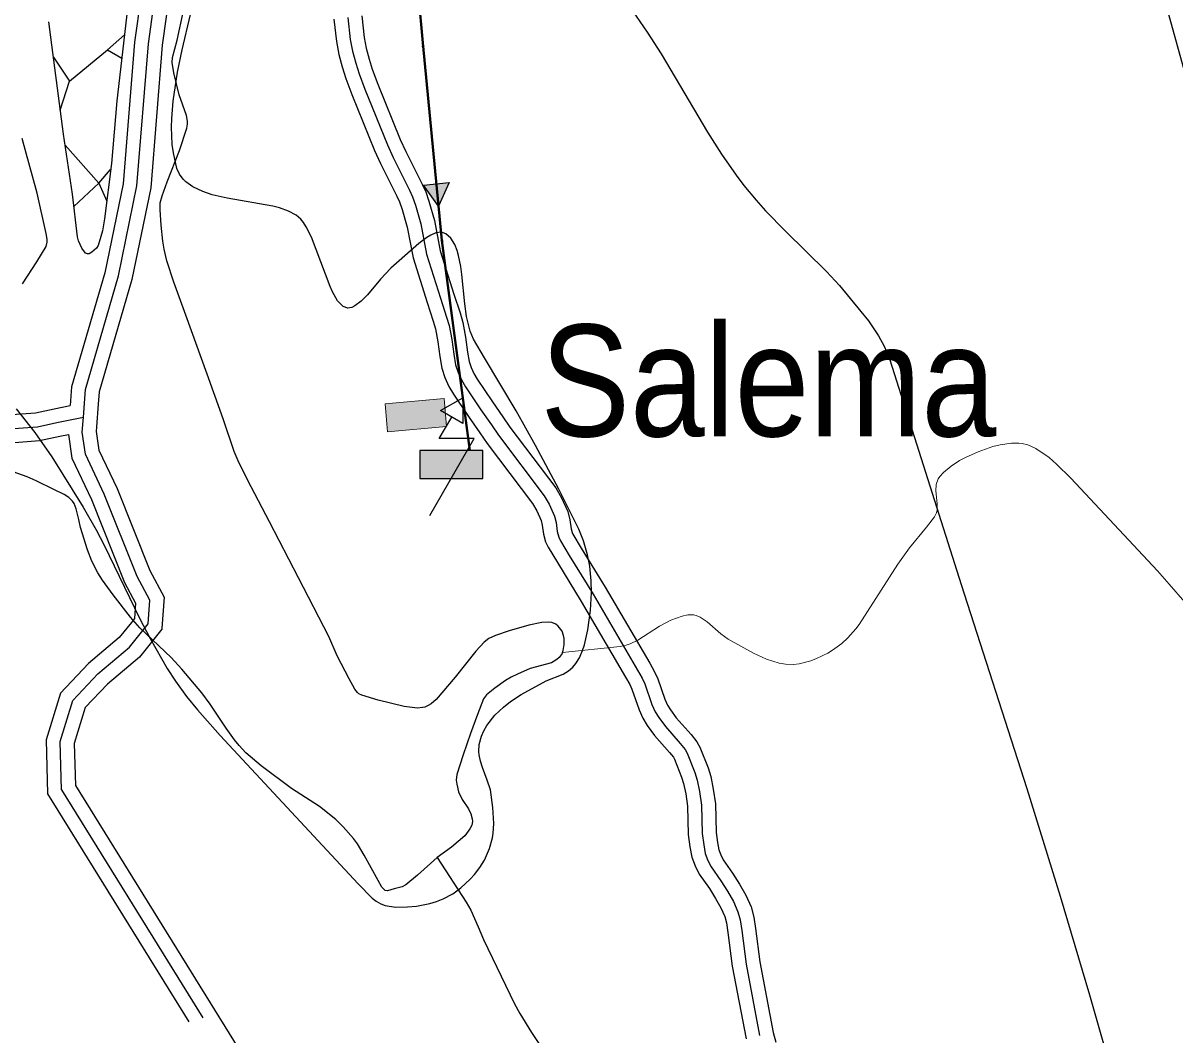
# Model space of a CAD drawing. Extents: x -64005 to -55000, y -89025 to -80000.
# Drawn here: x -58546 to -57721, y -82664 to -81940 of the extents above; entities that cross this region are included whole.
import ezdxf
from ezdxf.enums import TextEntityAlignment as Align

# ---------------------------------------------------------------- set-up
doc = ezdxf.new("R2010")
doc.units = 0
doc.header["$LTSCALE"] = 32
doc.linetypes.add('DOT_DASHED', pattern=[7.7, 5, -1.2, 0.3, -1.2])
doc.linetypes.add('LONG_DASHED', pattern=[7.5, 6, -1.5])
for name, color, linetype, lineweight in [('18', 7, 'Continuous', 25), ('19', 7, 'Continuous', 25), ('2', 7, 'Continuous', 25), ('24', 7, 'Continuous', 25), ('39', 7, 'LONG_DASHED', 25), ('7', 7, 'Continuous', 13), ('8', 7, 'Continuous', 25)]:
    doc.layers.add(name, color=color, linetype=linetype, lineweight=lineweight)
doc.layers.add('45', color=7, linetype='Continuous')

msp = doc.modelspace()

# ---------------------------------------------------------------- hatches: boundary and pattern name
at = {"layer": '18'}
for points in [[(-58241.14, -82054.23), (-58248.82, -82071.06), (-58259.56, -82056)], [(-58262.13, -82265.99), (-58217.13, -82265.99), (-58217.13, -82245.99), (-58262.13, -82245.99)]]:
    msp.add_hatch(color=256, dxfattribs=at).paths.add_polyline_path(points)
at = {"layer": '7'}
msp.add_hatch(color=256, dxfattribs=at).paths.add_polyline_path([(-58244.82, -82208.82), (-58287.15, -82212.67), (-58285.34, -82232.58), (-58243.01, -82228.73)])

# ---------------------------------------------------------------- linework, layer by layer
at = {"layer": '18'}
for p, q in [((-58257.44, -81981.48), (-58250.35, -82055.12)), ((-58243.09, -82120.72), (-58231.46, -82207.55))]:
    msp.add_line(p, q, dxfattribs=at)
at = {"layer": '18', "linetype": 'DOT_DASHED', "lineweight": 40}
msp.add_lwpolyline([(-58533.19, -80215.56), (-58484.36, -80323.89), (-58375.02, -80550.79), (-58324.62, -80651.59), (-58318.83, -80776.6), (-58323.49, -80923.33), (-58331.23, -81212.92), (-58335.52, -81363.6), (-58303.61, -81482.29), (-58273.33, -81806.29), (-58260.06, -81954.23), (-58246.44, -82095.74), (-58226.31, -82245.99)], dxfattribs=at)
at = {"layer": '18'}
for points in [[(-58241.14, -82054.23), (-58248.82, -82071.06), (-58259.56, -82056)], [(-58247.37, -82217.5), (-58231.35, -82208.24), (-58231.35, -82226.74)], [(-58262.13, -82265.99), (-58217.13, -82265.99), (-58217.13, -82245.99), (-58262.13, -82245.99)]]:
    msp.add_lwpolyline(points, close=True, dxfattribs=at)
msp.add_lwpolyline([(-58254.93, -82292.49), (-58223.24, -82237.49), (-58248.24, -82237.49), (-58239.36, -82222.12)], dxfattribs=at)
for centre in [(-58259.83, -81956.59), (-58246.41, -82095.94)]:
    msp.add_circle(centre, 0.5, dxfattribs=at)
at = {"layer": '19'}
for p, q in [((-58485.86, -81959.18), (-58475.63, -81965.09)), ((-58519.72, -82002.33), (-58513.16, -81981.66))]:
    msp.add_line(p, q, dxfattribs=at)
for points in [[(-58445.42, -81773.7), (-58466.79, -81822.03), (-58467.97, -81898.29), (-58479.13, -81995.6), (-58483.12, -82040.54)], [(-58483.12, -82040.54), (-58488.04, -82080.13), (-58489.51, -82088.67), (-58490.57, -82092.89), (-58492.57, -82099.2), (-58493.69, -82101.12), (-58497.11, -82104.1), (-58499.16, -82105.15), (-58500.27, -82105.31), (-58501.65, -82104.75), (-58504.35, -82101.2), (-58506.69, -82095.86), (-58507.28, -82093.02), (-58510.99, -82062.59), (-58517.46, -82019.54), (-58527.99, -81939.18)], [(-58524.69, -81964.39), (-58524.6, -81964.47), (-58513.16, -81981.66), (-58485.86, -81959.18), (-58473.71, -81948.35)], [(-58516.25, -82027.56), (-58492.12, -82054.66), (-58483.67, -82044.93)], [(-58509.91, -82071.42), (-58492.12, -82054.66), (-58486.47, -82067.47)]]:
    msp.add_lwpolyline(points, dxfattribs=at)
at = {"layer": '2', "lineweight": 13}
msp.add_lwpolyline([(-58160.03, -82390.52), (-58118.8, -82386.25), (-58114.4, -82385.4), (-58111.59, -82384.46), (-58106.17, -82381.88), (-58090.61, -82371.69), (-58082.52, -82367.44), (-58074.38, -82364.53), (-58070.19, -82363.69), (-58066.16, -82363.69), (-58064.25, -82364.1), (-58061.48, -82365.23), (-58056.38, -82368.63), (-58046.64, -82377.38), (-58041.25, -82381.16), (-58023.13, -82391.22), (-58014, -82395.43), (-58004.89, -82398.3), (-58000.37, -82399.04), (-57994.5, -82399.14), (-57990.45, -82398.68), (-57982.19, -82396.6), (-57978.06, -82395.05), (-57969.97, -82391.03), (-57966.52, -82388.9), (-57960.01, -82384.11), (-57955.58, -82380.13), (-57949.87, -82373.69), (-57947.51, -82370.58), (-57919.84, -82327.3), (-57911.41, -82315.75), (-57899.25, -82301), (-57893.55, -82293.44), (-57892.2, -82290.64), (-57891.75, -82288.59), (-57891.64, -82284.2), (-57892.52, -82274.93), (-57892.37, -82270.48), (-57891.06, -82266.42), (-57889.8, -82264.61), (-57887.2, -82261.85), (-57881.62, -82257.14), (-57875.57, -82253.28), (-57871.3, -82251.05), (-57862.27, -82247.05), (-57851.72, -82243.28), (-57846.43, -82241.94), (-57838.49, -82240.77), (-57833.29, -82240.73), (-57830.67, -82241.01), (-57826.75, -82241.91), (-57820.97, -82244.53), (-57811.56, -82251.14), (-57806.12, -82255.82), (-57795.95, -82265.84), (-57733.87, -82332.16), (-57725.48, -82341.63), (-57714.23, -82354.57)], dxfattribs=at)
at = {"layer": '2'}
msp.add_lwpolyline([(-58249.89, -82537.39), (-58229.01, -82569.46), (-58225.76, -82575.12), (-58220.43, -82587.11), (-58216.51, -82596.14), (-58194.37, -82642.13), (-58190.63, -82649.1), (-58182.34, -82662.56), (-58176.38, -82671.26)], dxfattribs=at)
at = {"layer": '24'}
for points in [[(-58112.43, -81927.51), (-58099.31, -81946.43), (-58089.43, -81962.12), (-58056.15, -82018.17), (-58046.18, -82033.79), (-58035.64, -82048.91), (-58030.1, -82056.23), (-58021.37, -82066.84), (-58014.56, -82074.39), (-58000.26, -82088.97), (-57971.02, -82117.84), (-57961.72, -82127.95), (-57946.26, -82146.47), (-57940.96, -82153.28), (-57933.75, -82163.88), (-57929.67, -82171.31), (-57927.91, -82175.16), (-57925.69, -82181.11), (-57874.49, -82342.03), (-57827.47, -82488), (-57803.56, -82565.06), (-57782.65, -82635.77), (-57721.67, -82848.42)], [(-58211.69, -82489), (-58213.92, -82482.11), (-58217.43, -82472.97), (-58218.87, -82468.4), (-58219.77, -82463.85), (-58219.94, -82461.57), (-58219.63, -82456.55), (-58218.1, -82450.58), (-58216.43, -82446.67), (-58214.27, -82442.85), (-58208.55, -82435.56), (-58202.37, -82429.7), (-58197.32, -82425.79), (-58189.59, -82420.82), (-58171.67, -82410.99), (-58159.59, -82406.19), (-58155.72, -82403.86), (-58152.53, -82401.06), (-58150.37, -82398.52), (-58147.75, -82394.34), (-58145.59, -82389.32), (-58144.34, -82385.16), (-58141.97, -82374.37), (-58139.98, -82360.46), (-58139.28, -82347.77), (-58139.46, -82339.32), (-58140.49, -82328.88), (-58142.02, -82320.7), (-58144.87, -82310.78), (-58148.41, -82302.25), (-58162.65, -82273.72), (-58179.27, -82242.47), (-58193.12, -82217.72), (-58215.98, -82179.77), (-58223.77, -82166.3), (-58226.06, -82160.57), (-58228.67, -82150.04), (-58229.99, -82141.08), (-58232.13, -82120.02), (-58232.88, -82114.36), (-58234.43, -82106.49), (-58235.47, -82102.91), (-58237.23, -82098.6), (-58240.12, -82094.06), (-58243.51, -82090.92), (-58246.71, -82089.75), (-58250.81, -82090.28), (-58254.39, -82091.81), (-58257.21, -82093.49), (-58263, -82097.78), (-58282.97, -82115.39), (-58290.27, -82123.42), (-58299.73, -82134.54), (-58304.31, -82139.17), (-58308.78, -82142.54), (-58310.96, -82143.59), (-58313.87, -82144.02), (-58317.11, -82142.83), (-58319.14, -82141.13), (-58321.08, -82138.79), (-58324.74, -82132.52), (-58326.48, -82128.74), (-58339.89, -82093.35), (-58343.54, -82085.94), (-58345.47, -82082.88), (-58347.49, -82080.36), (-58350.77, -82077.57), (-58356.18, -82074.66), (-58362.67, -82072.39), (-58367.49, -82071.15), (-58400.25, -82065.36), (-58410.94, -82062.88), (-58417.52, -82060.73), (-58424.82, -82057.27), (-58429.72, -82053.76), (-58431.79, -82051.72), (-58434.39, -82048.24), (-58436.29, -82044.24), (-58438.75, -82033.02), (-58439.49, -82026.93), (-58440.03, -82014.62), (-58439.88, -82008.41), (-58438.89, -81995.96), (-58435.76, -81975.3), (-58432.54, -81959.1), (-58426.35, -81933.95)], [(-58551.26, -82216.13), (-58537.94, -82233.08), (-58525.82, -82250.57), (-58503.26, -82286.66), (-58493.99, -82302.76), (-58488.22, -82313.74), (-58462.89, -82365.94), (-58455.39, -82380.64), (-58443.19, -82402.03), (-58437.26, -82411.18), (-58429.28, -82422.24), (-58421.48, -82431.77), (-58405.18, -82450.06), (-58306.26, -82556.19), (-58296.34, -82566.44), (-58293.58, -82568.72), (-58290.08, -82570.59), (-58287.02, -82571.65), (-58279.59, -82572.85), (-58271.08, -82572.78), (-58264.65, -82572.12), (-58255.01, -82570.32), (-58250.26, -82568.9), (-58245.57, -82567.05), (-58238.63, -82563.3), (-58232.95, -82559.12), (-58226.1, -82552.79), (-58223.12, -82549.53), (-58219.2, -82544.48), (-58215.92, -82539.21), (-58212.21, -82530.84), (-58210.19, -82523.34), (-58209.64, -82519.93), (-58209.19, -82513.03), (-58209.82, -82501.49), (-58211.69, -82489)]]:
    msp.add_lwpolyline(points, dxfattribs=at)
at = {"layer": '39'}
for points in [[(-58503.2, -82222.19), (-58501.74, -82202.28), (-58478.13, -82121.03), (-58464.83, -82056.48), (-58456.61, -81954.82), (-58448.43, -81895.83), (-58449.29, -81827.47), (-58425.24, -81783.68)], [(-58313.77, -81936.04), (-58312.04, -81951.77), (-58310.39, -81960.2), (-58308.15, -81968.69), (-58305.7, -81976.42), (-58301.49, -81987.43), (-58285.38, -82027.25), (-58281.37, -82036.19), (-58269.53, -82059.61), (-58267.34, -82064.47), (-58265.36, -82070.46), (-58261.51, -82083.73), (-58257.35, -82105.59), (-58247.35, -82137.08), (-58242.99, -82150.49), (-58241.25, -82156.61), (-58239.34, -82166.59), (-58237.92, -82177.18), (-58236.61, -82184.77), (-58234.86, -82190.19), (-58232.44, -82195.51), (-58229.59, -82200.34), (-58218.52, -82216.85), (-58210.99, -82227.67), (-58205.9, -82235.15), (-58173.23, -82278.41), (-58169.59, -82284.55), (-58165.73, -82292.99), (-58164.65, -82297.6), (-58163.73, -82303.95), (-58162.68, -82308.08), (-58161.52, -82310.65), (-58155.18, -82321.09), (-58137.97, -82348.94), (-58106.22, -82403.36), (-58102.98, -82409.07), (-58101.14, -82413.12), (-58095.94, -82427.88), (-58093.54, -82433.02), (-58090.99, -82437.27), (-58086.32, -82443.69), (-58075.64, -82455.69), (-58072.16, -82460.09), (-58070.7, -82462.76), (-58065.23, -82476.55), (-58063.55, -82481.95), (-58061.85, -82490.21), (-58060.5, -82499.91), (-58059.94, -82520.22), (-58058.86, -82528.28), (-58057.72, -82534.54), (-58055.87, -82539.5), (-58053.56, -82544.17), (-58046.5, -82554.14), (-58041.9, -82561.61), (-58037.65, -82568.9), (-58034.4, -82576.18), (-58032.84, -82582.07), (-58031.63, -82589.71), (-58028.57, -82613.65), (-58018.85, -82664.93)], [(-58815.76, -82373.22), (-58792.83, -82356.48), (-58765.87, -82345.83), (-58732.07, -82336.71), (-58703.21, -82330.82), (-58673.98, -82315.62), (-58653.85, -82303.46), (-58634.11, -82290.16), (-58614.17, -82279.26), (-58605.24, -82266.15), (-58600.12, -82254.75), (-58595.18, -82246.39), (-58586.07, -82237.46), (-58571.45, -82232.9), (-58556.64, -82230.5), (-58536.14, -82228.98), (-58522.09, -82225.94), (-58503.2, -82222.19)], [(-58518.84, -82488.91), (-58519.74, -82454.45), (-58510.74, -82424.9), (-58492.74, -82405.91), (-58470.24, -82386.92), (-58456.74, -82370.03), (-58455.61, -82353.15), (-58464.62, -82336.27), (-58488.24, -82277.19), (-58501.74, -82248.7), (-58503.99, -82232.87), (-58503.2, -82222.19)], [(-58518.84, -82488.91), (-58310.7, -82824.41), (-58189.12, -83009.33)]]:
    msp.add_lwpolyline(points, dxfattribs=at)
at = {"layer": '7', "lineweight": 25}
for points in [[(-58160.03, -82390.52), (-58159.45, -82389.13), (-58158.88, -82384.8), (-58158.88, -82380.62), (-58159.19, -82378.53), (-58160.35, -82375.4), (-58163.06, -82371.77), (-58164.75, -82370.44), (-58167.69, -82369.22), (-58170.05, -82368.9), (-58174.76, -82369.22), (-58184.16, -82370.98), (-58198.27, -82375.1), (-58208.01, -82378.39), (-58212.67, -82380.69), (-58216.21, -82383.31), (-58222.08, -82389.8), (-58236.79, -82408.32), (-58250.6, -82424.2), (-58254.09, -82427.32), (-58256.19, -82428.61), (-58258.7, -82429.68), (-58260.4, -82430.12), (-58263.83, -82430.37), (-58273.53, -82429.2), (-58292.05, -82424.79), (-58303.81, -82421.27), (-58305.78, -82420.19), (-58306.94, -82419.22), (-58308.8, -82416.86), (-58312.92, -82409.51), (-58321.44, -82393.05), (-58327.32, -82379.23), (-58349.07, -82337.19), (-58369.94, -82297.21), (-58385.52, -82266.94), (-58392.27, -82253.54), (-58395.23, -82246.65), (-58403.17, -82223.43), (-58414.64, -82191.39), (-58429.92, -82149.06), (-58438.45, -82125.54), (-58443.44, -82110.26), (-58445.41, -82101.82), (-58446.34, -82096.14), (-58447.56, -82084.67), (-58448.14, -82073.79), (-58448.14, -82068.8), (-58446.87, -82063.67), (-58443.15, -82053.8), (-58434.33, -82031.17), (-58429.04, -82015.3), (-58428.57, -82012.29), (-58428.6, -82010.23), (-58429.33, -82006.18), (-58434.62, -81991.5), (-58438.44, -81975.62), (-58439.56, -81968.35), (-58439.32, -81964.75), (-58436.09, -81952.39), (-58431.39, -81931.23)], [(-58546.91, -82126.74), (-58536.63, -82110.87), (-58529.87, -82099.98), (-58529.05, -82096.98), (-58529.1, -82094.84), (-58529.87, -82090.58), (-58536.33, -82061.77), (-58544.86, -82030.61), (-58547.1, -82022.62)], [(-58249.89, -82537.39), (-58263.82, -82550.02), (-58272.35, -82557.08), (-58274.96, -82558.34), (-58280.58, -82559.72), (-58285.44, -82561.22), (-58286.95, -82561.02), (-58287.63, -82560.61), (-58289.46, -82558.58), (-58292.04, -82553.84), (-58302.04, -82535.62), (-58306.94, -82527.69), (-58309.68, -82523.87), (-58317.01, -82515.37), (-58322.38, -82510.2), (-58334.08, -82500.94), (-58354.06, -82488.01), (-58375.82, -82471.84), (-58386.74, -82462.39), (-58391.7, -82457.14), (-58394.97, -82453.16), (-58400.99, -82444.85), (-58412.35, -82427.74), (-58418.45, -82419.51), (-58432.73, -82402.47), (-58440.2, -82394.23), (-58462.83, -82373.07), (-58469.52, -82365.41), (-58481.94, -82349.26), (-58489.43, -82338.95), (-58492.88, -82333.62), (-58497.22, -82325.15), (-58500.18, -82317.19), (-58505.16, -82301.05), (-58506.55, -82295.35), (-58508.36, -82287.7), (-58509.87, -82283.99), (-58510.91, -82282.31), (-58513.66, -82279.59), (-58517.01, -82277.48), (-58524.27, -82274), (-58536.9, -82267.67), (-58543.38, -82264.9), (-58567.77, -82256.38)], [(-58160.03, -82390.52), (-58160.35, -82391.27), (-58162.46, -82394.18), (-58164.1, -82395.74), (-58167.99, -82398.03), (-58183.27, -82402.15), (-58192.36, -82406.05), (-58196.79, -82408.32), (-58200.84, -82410.78), (-58208.55, -82416.27), (-58214.4, -82420.93), (-58216.49, -82423.91), (-58220.91, -82435.08), (-58225.91, -82448.6), (-58231.2, -82463.89), (-58235.61, -82477.99), (-58236.07, -82482.06), (-58235.78, -82484.85), (-58234.43, -82490.34), (-58231.81, -82495.8), (-58227.32, -82502.62), (-58225.61, -82506.21), (-58224.71, -82509.72), (-58224.58, -82511.54), (-58225.02, -82514.15), (-58226.28, -82516.91), (-58230.02, -82521.8), (-58239.43, -82530.03), (-58249.89, -82537.39)]]:
    msp.add_lwpolyline(points, dxfattribs=at)
at = {"layer": '7'}
msp.add_lwpolyline([(-58244.82, -82208.82), (-58287.15, -82212.67), (-58285.34, -82232.58), (-58243.01, -82228.73)], close=True, dxfattribs=at)
at = {"layer": '8', "linetype": 'LONG_DASHED'}
for points in [[(-57978.18, -81449.88), (-57965.95, -81468.85), (-57944.49, -81478.19), (-57921.64, -81479.71), (-57902.34, -81485.71), (-57876.06, -81501.33), (-57824.53, -81535.45), (-57794.92, -81567.89), (-57771.28, -81610.17), (-57749.07, -81666.07), (-57745.51, -81720.97), (-57750.7, -81778.37), (-57749.93, -81821.47), (-57728.87, -81923.07), (-57656.02, -82187.78), (-57539.35, -82563.07), (-57421.05, -82950.29)], [(-58376.75, -81692.29), (-58396.24, -81711.78), (-58416.9, -81747.37), (-58433.94, -81778.74), (-58434.22, -81779.29), (-58459.33, -81824.96), (-58458.44, -81895.2), (-58466.56, -81953.73), (-58474.75, -82055.06), (-58487.92, -82118.88), (-58511.64, -82200.5), (-58512.62, -82213.86)], [(-58323.7, -81937.27), (-58321.93, -81953.28), (-58320.14, -81962.44), (-58317.76, -81971.48), (-58315.14, -81979.72), (-58310.8, -81991.09), (-58294.58, -82031.17), (-58290.4, -82040.49), (-58278.56, -82063.92), (-58276.67, -82068.1), (-58274.91, -82073.42), (-58271.25, -82086.06), (-58267.06, -82108.05), (-58256.87, -82140.15), (-58252.56, -82153.41), (-58250.99, -82158.93), (-58249.21, -82168.21), (-58247.81, -82178.7), (-58246.34, -82187.17), (-58244.2, -82193.81), (-58241.32, -82200.13), (-58238.06, -82205.67), (-58226.78, -82222.49), (-58219.23, -82233.34), (-58214.03, -82240.98), (-58181.55, -82284), (-58178.46, -82289.2), (-58175.24, -82296.25), (-58174.48, -82299.47), (-58173.55, -82305.91), (-58172.16, -82311.4), (-58170.38, -82315.33), (-58163.71, -82326.32), (-58146.54, -82354.1), (-58114.89, -82408.36), (-58111.9, -82413.62), (-58110.43, -82416.87), (-58105.21, -82431.68), (-58102.38, -82437.73), (-58099.34, -82442.8), (-58094.12, -82449.98), (-58083.3, -82462.13), (-58080.53, -82465.63), (-58079.77, -82467.02), (-58074.67, -82479.89), (-58073.25, -82484.46), (-58071.71, -82491.92), (-58070.48, -82500.75), (-58069.92, -82521.02), (-58068.74, -82529.84), (-58067.4, -82537.2), (-58065.06, -82543.47), (-58062.18, -82549.31), (-58054.85, -82559.66), (-58050.48, -82566.75), (-58046.56, -82573.47), (-58043.86, -82579.52), (-58042.64, -82584.15), (-58041.53, -82591.14), (-58038.45, -82615.22), (-58028.59, -82667.22)], [(-59058.7, -82599.61), (-59030.84, -82564.35), (-58988.4, -82520.75), (-58931.75, -82460.07), (-58893.28, -82422.34), (-58831.2, -82372.1), (-58797.69, -82347.65), (-58769.02, -82336.32), (-58734.37, -82326.97), (-58706.58, -82321.3), (-58678.88, -82306.9), (-58659.23, -82295.03), (-58639.31, -82281.61), (-58621.08, -82271.64), (-58614, -82261.25), (-58609.01, -82250.14), (-58603.12, -82240.17), (-58591.35, -82228.63), (-58573.75, -82223.14), (-58557.81, -82220.56), (-58537.57, -82219.06), (-58524.12, -82216.15), (-58512.62, -82213.86)], [(-58513.85, -82234.5), (-58511.43, -82251.61), (-58497.41, -82281.19), (-58473.7, -82340.49), (-58465.78, -82355.34), (-58466.51, -82366.23), (-58468.78, -82369.07), (-58477.44, -82379.91), (-58499.61, -82398.63), (-58519.62, -82419.73), (-58529.78, -82453.09), (-58528.77, -82491.88)], [(-58528.77, -82491.88), (-58319.15, -82829.77), (-58196.58, -83015.99)]]:
    msp.add_lwpolyline(points, dxfattribs=at)
at = {"layer": '8'}
for points in [[(-58416.41, -81788.38), (-58439.26, -81829.98), (-58438.42, -81896.46), (-58446.67, -81955.91), (-58454.91, -82057.9), (-58468.49, -82123.7), (-58491.85, -82204.06), (-58492.49, -82212.79)], [(-58303.84, -81934.81), (-58302.15, -81950.26), (-58300.64, -81957.96), (-58298.54, -81965.9), (-58296.26, -81973.12), (-58292.18, -81983.77), (-58276.18, -82023.33), (-58272.34, -82031.89), (-58260.5, -82055.3), (-58258.01, -82060.84), (-58255.81, -82067.5), (-58251.77, -82081.4), (-58247.64, -82103.13), (-58237.83, -82134.02), (-58233.42, -82147.58), (-58231.51, -82154.3), (-58229.47, -82164.98), (-58228.03, -82175.65), (-58226.88, -82182.36), (-58225.52, -82186.56), (-58223.56, -82190.88), (-58221.12, -82195), (-58210.26, -82211.2), (-58202.75, -82221.99), (-58197.77, -82229.31), (-58164.91, -82272.83), (-58160.72, -82279.91), (-58156.22, -82289.74), (-58154.82, -82295.74), (-58153.91, -82302), (-58153.2, -82304.77), (-58152.66, -82305.98), (-58146.65, -82315.87), (-58129.4, -82343.79), (-58097.55, -82398.37), (-58094.06, -82404.53), (-58091.85, -82409.38), (-58086.67, -82424.09), (-58084.7, -82428.32), (-58082.64, -82431.75), (-58078.52, -82437.41), (-58067.98, -82449.26), (-58063.79, -82454.55), (-58061.63, -82458.5), (-58055.79, -82473.22), (-58053.85, -82479.45), (-58051.99, -82488.51), (-58050.52, -82499.08), (-58049.96, -82519.41), (-58048.98, -82526.72), (-58048.04, -82531.88), (-58046.68, -82535.53), (-58044.94, -82539.03), (-58038.15, -82548.62), (-58033.32, -82556.47), (-58028.74, -82564.33), (-58024.94, -82572.83), (-58023.04, -82580), (-58021.73, -82588.29), (-58018.69, -82612.08), (-58009.11, -82662.64), (-58007.18, -82669.5)], [(-58492.49, -82212.79), (-58493.68, -82229.06), (-58493.94, -82232.53), (-58492.05, -82245.79), (-58479.07, -82273.19), (-58455.54, -82332.05), (-58445.44, -82350.96), (-58446.93, -82373.25), (-58446.97, -82373.83), (-58463.04, -82393.92), (-58485.87, -82413.19), (-58501.86, -82430.07), (-58509.7, -82455.8), (-58508.91, -82485.94)], [(-59068.48, -82649.38), (-59042.58, -82611.47), (-59015.78, -82577.57), (-58973.92, -82534.55), (-58917.43, -82474.03), (-58879.96, -82437.28), (-58819, -82387.96), (-58787.97, -82365.31), (-58762.72, -82355.34), (-58729.77, -82346.45), (-58699.84, -82340.34), (-58669.08, -82324.34), (-58648.47, -82311.89), (-58628.91, -82298.71), (-58607.26, -82286.88), (-58596.48, -82271.05), (-58591.23, -82259.36), (-58587.24, -82252.61), (-58580.79, -82246.29), (-58569.15, -82242.66), (-58555.47, -82240.44), (-58534.71, -82238.9), (-58520.06, -82235.73), (-58513.85, -82234.5)], [(-58508.91, -82485.94), (-58302.25, -82819.06), (-58181.66, -83002.67)]]:
    msp.add_lwpolyline(points, dxfattribs=at)

# ---------------------------------------------------------------- texts
at = {"layer": '45', "width": 0.9}
msp.add_text('Salema', height=80, rotation=0.007, dxfattribs=at).set_placement((-58012.63, -82235.91), align=Align.CENTER)

doc.saveas('drawing.dxf')
